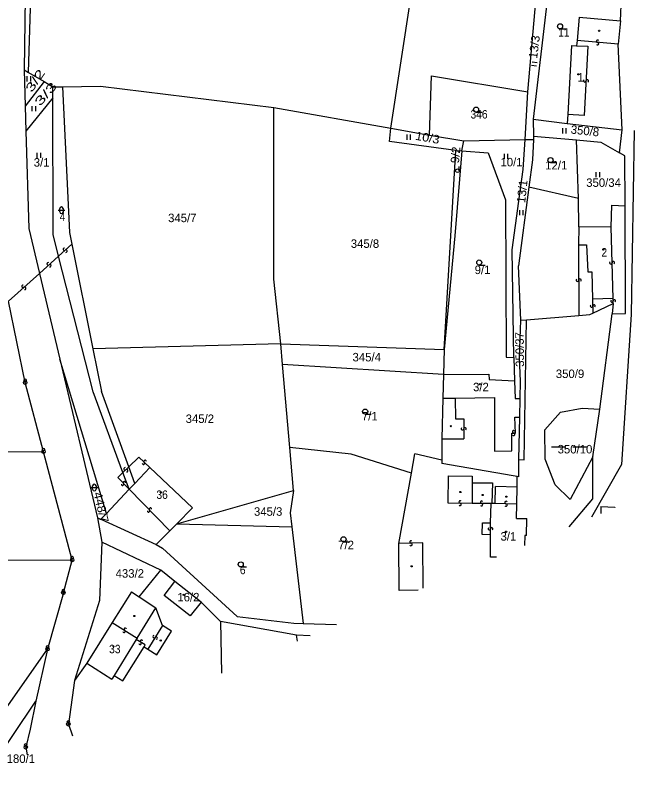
# Model space of a CAD drawing. Extents: x -680102 to -677253, y -1007548 to -1006096.
# Drawn here: x -678281.3 to -678100.2, y -1007032.4 to -1006809.8 of the extents above; entities that cross this region are included whole.
import ezdxf

# ---------------------------------------------------------------- set-up
doc = ezdxf.new("R2010")
doc.units = 0
for name, color, linetype, lineweight in [('1', 7, 'Continuous', 25), ('24', 7, 'Continuous', 25), ('25', 7, 'Continuous', 25), ('4', 7, 'Continuous', 25)]:
    doc.layers.add(name, color=color, linetype=linetype, lineweight=lineweight)
doc.layers.add('18', color=7, linetype='Continuous')
doc.layers.add('19', color=7, linetype='Continuous')

msp = doc.modelspace()

# ---------------------------------------------------------------- linework, layer by layer
at = {"layer": '1'}
for p, q in [((-678170.61, -1006843.05), (-678159.5, -1006769.81)), ((-678278.02, -1006780.4), (-678278.66, -1006825.88)), ((-678130.28, -1006832.34), (-678127.05, -1006795.99)), ((-678123.63, -1006796.85), (-678128.76, -1006840.48)), ((-678102.99, -1006811.44), (-678102.52, -1006800.76)), ((-678117.41, -1006818.74), (-678118.5, -1006839.05)), ((-678117.41, -1006818.74), (-678115.91, -1006818.81)), ((-678102.54, -1006843.61), (-678103.7, -1006818.37)), ((-678272.78, -1006829.36), (-678278.34, -1006836.61)), ((-678270.2, -1006830.88), (-678267.37, -1006830.93)), ((-678267.37, -1006830.93), (-678256.14, -1006830.7)), ((-678270.19, -1006834.13), (-678278.12, -1006843.99)), ((-678205.09, -1006887.59), (-678205.05, -1006836.99)), ((-678118.5, -1006839.05), (-678118.68, -1006841.68)), ((-678128.76, -1006840.48), (-678128.58, -1006845.48)), ((-678278.12, -1006843.99), (-678277.26, -1006872.64)), ((-678103.28, -1006850.33), (-678102.54, -1006843.61)), ((-678149.72, -1006849.78), (-678149.18, -1006846.85)), ((-678131.08, -1006846.41), (-678128.63, -1006846.44)), ((-678128.58, -1006845.48), (-678115.97, -1006846.48)), ((-678115.35, -1006863.8), (-678115.97, -1006846.48)), ((-678115.97, -1006846.48), (-678108.77, -1006847.25)), ((-678108.77, -1006847.25), (-678103.28, -1006850.33)), ((-678149.72, -1006849.78), (-678151.77, -1006874.84)), ((-678141.92, -1006850.32), (-678136.89, -1006864.19)), ((-678101.68, -1006851.26), (-678103.28, -1006850.33)), ((-678115.35, -1006863.8), (-678129.97, -1006860.51)), ((-678136.89, -1006864.19), (-678136.66, -1006910.56)), ((-678115.31, -1006872.12), (-678115.35, -1006863.8)), ((-678105.78, -1006872.24), (-678105.55, -1006865.79)), ((-678105.55, -1006865.79), (-678101.63, -1006865.92)), ((-678277.26, -1006872.64), (-678274.13, -1006885.85)), ((-678105.78, -1006872.24), (-678115.31, -1006872.12)), ((-678151.77, -1006874.84), (-678154.89, -1006908.24)), ((-678134.45, -1006910.6), (-678134.87, -1006878.88)), ((-678203.06, -1006906.64), (-678205.09, -1006887.59)), ((-678278.33, -1006918.05), (-678283.27, -1006894.09)), ((-678105.12, -1006894.71), (-678105.47, -1006897.74)), ((-678115.24, -1006898.24), (-678112.06, -1006898)), ((-678109.11, -1006925.91), (-678105.47, -1006897.74)), ((-678105.47, -1006897.74), (-678101.48, -1006897.66)), ((-678131.33, -1006940.74), (-678130.68, -1006899.51)), ((-678203.06, -1006906.64), (-678258.41, -1006908.05)), ((-678202.53, -1006912.75), (-678203.06, -1006906.64)), ((-678203.06, -1006906.64), (-678154.89, -1006908.24)), ((-678154.89, -1006908.24), (-678155.09, -1006915.62)), ((-678254.4, -1006956.57), (-678268.14, -1006911.12)), ((-678136.66, -1006910.56), (-678134.45, -1006910.6)), ((-678134.45, -1006910.6), (-678134.25, -1006917.53)), ((-678132.48, -1006917.63), (-678132.75, -1006910.63)), ((-678155.09, -1006915.62), (-678202.53, -1006912.75)), ((-678141.7, -1006917.13), (-678134.25, -1006917.53)), ((-678132.57, -1006922.68), (-678132.48, -1006917.63)), ((-678133, -1006922.7), (-678132.57, -1006922.68)), ((-678132.67, -1006928.23), (-678132.57, -1006922.68)), ((-678114.31, -1006925.56), (-678109.11, -1006925.91)), ((-678111.12, -1006939.94), (-678109.11, -1006925.91)), ((-678132.89, -1006940.68), (-678132.67, -1006928.23)), ((-678182.32, -1006939.13), (-678200.41, -1006937.16)), ((-678311.06, -1006938.3), (-678272.94, -1006938.41)), ((-678164.55, -1006944.67), (-678182.32, -1006939.13)), ((-678155.64, -1006940.84), (-678163.55, -1006939.06)), ((-678111.14, -1006952.28), (-678111.12, -1006939.94)), ((-678134.65, -1006945.51), (-678155.65, -1006941.85)), ((-678132.98, -1006945.76), (-678132.89, -1006940.68)), ((-678132.89, -1006940.68), (-678131.33, -1006940.74)), ((-678102.66, -1006942.2), (-678111.5, -1006957.7)), ((-678229.06, -1006954.93), (-678241.63, -1006943.08)), ((-678133.39, -1006945.72), (-678134.65, -1006945.51)), ((-678133.42, -1006948.82), (-678133.39, -1006945.72)), ((-678132.98, -1006945.76), (-678133.39, -1006945.72)), ((-678254.4, -1006956.57), (-678247.68, -1006949.47)), ((-678233.7, -1006959.59), (-678199.31, -1006949.86)), ((-678199.31, -1006949.86), (-678200.25, -1006956.41)), ((-678118.11, -1006960.49), (-678111.14, -1006952.28)), ((-678108.74, -1006954.53), (-678108.8, -1006956.56)), ((-678256.04, -1006958.31), (-678254.4, -1006956.57)), ((-678130.7, -1006963.12), (-678130.6, -1006958.1)), ((-678233.7, -1006959.59), (-678199.77, -1006960.57)), ((-678239.72, -1006965.76), (-678235.77, -1006961.66)), ((-678131.19, -1006963.11), (-678131.24, -1006966.01)), ((-678130.7, -1006963.12), (-678131.19, -1006963.11)), ((-678238.35, -1006973.28), (-678255.74, -1006965.01)), ((-678168.18, -1006979.28), (-678168.23, -1006965.43)), ((-678267.09, -1006980), (-678264.49, -1006970.3)), ((-678244.74, -1006981.15), (-678238.35, -1006973.28)), ((-678226.52, -1006982.74), (-678234.27, -1006976.64)), ((-678267.09, -1006980), (-678271.74, -1006996.59)), ((-678162.59, -1006979.21), (-678168.18, -1006979.28)), ((-678220.76, -1006988.43), (-678226.52, -1006982.74)), ((-678215.86, -1006986.98), (-678199.21, -1006988.91)), ((-678220.76, -1006988.43), (-678220.53, -1007003.6)), ((-678198.38, -1006992.4), (-678220.76, -1006988.43)), ((-678199.21, -1006988.91), (-678196.5, -1006989)), ((-678196.5, -1006989), (-678186.59, -1006989.31)), ((-678198.15, -1006994.18), (-678198.38, -1006992.4)), ((-678194.39, -1006992.6), (-678198.38, -1006992.4)), ((-678271.74, -1006996.59), (-678275.17, -1007011.85)), ((-678260.15, -1007000.67), (-678263.79, -1007005.78)), ((-678260.15, -1007000.67), (-678252.8, -1007005.39)), ((-678252.12, -1007004.28), (-678252.8, -1007005.39)), ((-678276.91, -1007020.13), (-678278.17, -1007025.47)), ((-678265.62, -1007018.69), (-678264.43, -1007022.08)), ((-678278.17, -1007025.47), (-678277.78, -1007027.7))]:
    msp.add_line(p, q, dxfattribs=at)
for points in [[(-678278.66, -1006825.88), (-678277.36, -1006826.65), (-678273.4, -1006700.49)], [(-678115.16, -1006810.39), (-678115.78, -1006817.3), (-678115.91, -1006818.81)], [(-678115.16, -1006810.39), (-678102.99, -1006811.44), (-678103.7, -1006818.37)], [(-678278.66, -1006825.88), (-678278.34, -1006836.61), (-678278.12, -1006843.99)], [(-678277.36, -1006826.65), (-678272.78, -1006829.36), (-678270.2, -1006830.88)], [(-678159.25, -1006845.14), (-678158.67, -1006827.71), (-678130.28, -1006832.34)], [(-678270.11, -1006874.42), (-678270.19, -1006834.13), (-678270.2, -1006830.88)], [(-678267.37, -1006830.93), (-678265.32, -1006873.81), (-678264.62, -1006877.28), (-678258.41, -1006908.05), (-678255.88, -1006920.61)], [(-678256.14, -1006830.7), (-678205.05, -1006836.99), (-678170.61, -1006843.05)], [(-678159.25, -1006845.14), (-678149.18, -1006846.85), (-678131.08, -1006846.41), (-678130.28, -1006832.34)], [(-678128.76, -1006840.48), (-678118.68, -1006841.68), (-678102.54, -1006843.61)], [(-678154.89, -1006908.24), (-678151.5, -1006849.66), (-678170.99, -1006847.04), (-678170.61, -1006843.05), (-678159.25, -1006845.14)], [(-678098.97, -1006843.81), (-678099.84, -1006897.98), (-678102.66, -1006942.2)], [(-678134.87, -1006878.88), (-678131.7, -1006855.23), (-678131.08, -1006846.41)], [(-678128.58, -1006845.48), (-678128.63, -1006846.44), (-678128.91, -1006852.39)], [(-678151.5, -1006849.66), (-678149.72, -1006849.78), (-678141.92, -1006850.32)], [(-678101.48, -1006897.66), (-678101.63, -1006865.92), (-678101.68, -1006851.26)], [(-678128.91, -1006852.39), (-678129.97, -1006860.51), (-678132.99, -1006883.65)], [(-678258.3, -1006920.76), (-678268.49, -1006880.77), (-678270.11, -1006874.42)], [(-678132.75, -1006910.63), (-678132.39, -1006899.65), (-678132.99, -1006883.65)], [(-678274.13, -1006885.85), (-678268.14, -1006911.12), (-678257.07, -1006957.84)], [(-678112.06, -1006898), (-678111.09, -1006897.54), (-678105.12, -1006894.71)], [(-678132.39, -1006899.65), (-678130.68, -1006899.51), (-678115.24, -1006898.24)], [(-678199.31, -1006949.86), (-678200.41, -1006937.16), (-678202.53, -1006912.75)], [(-678155.09, -1006915.62), (-678155.28, -1006922.63), (-678155.6, -1006934.57)], [(-678155.09, -1006915.62), (-678141.77, -1006915.57), (-678141.7, -1006917.13)], [(-678264.49, -1006970.3), (-678272.94, -1006938.41), (-678278.33, -1006918.05)], [(-678134.25, -1006917.53), (-678134.03, -1006922.74), (-678133, -1006922.7)], [(-678315.26, -1006922.42), (-678311.06, -1006938.3), (-678302.61, -1006970.19), (-678264.49, -1006970.3)], [(-678247.68, -1006949.47), (-678249.52, -1006944.5), (-678258.3, -1006920.76)], [(-678246.07, -1006947.77), (-678247.84, -1006942.87), (-678255.88, -1006920.61)], [(-678111.12, -1006939.94), (-678117.85, -1006952.43), (-678122.23, -1006948.16), (-678125.14, -1006940.56), (-678125.25, -1006931.91), (-678120.66, -1006926.7), (-678114.31, -1006925.56)], [(-678155.6, -1006934.57), (-678155.64, -1006940.84), (-678155.65, -1006941.85)], [(-678168.23, -1006965.43), (-678164.55, -1006944.67), (-678163.55, -1006939.06)], [(-678247.68, -1006949.47), (-678246.07, -1006947.77), (-678241.63, -1006943.08)], [(-678133.61, -1006958.04), (-678133.53, -1006953.8), (-678133.42, -1006948.82)], [(-678235.77, -1006961.66), (-678233.7, -1006959.59), (-678229.06, -1006954.93)], [(-678108.74, -1006954.53), (-678104.63, -1006954.69), (-678104.63, -1006954.81)], [(-678257.07, -1006957.84), (-678255.74, -1006965.01), (-678256.46, -1006982.19), (-678263.79, -1007005.78), (-678265.62, -1007018.69)], [(-678257.07, -1006957.84), (-678256.04, -1006958.31), (-678239.72, -1006965.76)], [(-678200.25, -1006956.41), (-678199.77, -1006960.57), (-678196.5, -1006989)], [(-678133.61, -1006958.04), (-678131.6, -1006958.08), (-678130.6, -1006958.1)], [(-678239.72, -1006965.76), (-678237.87, -1006966.8), (-678215.86, -1006986.98)], [(-678237.43, -1006980.72), (-678234.27, -1006976.64), (-678238.35, -1006973.28)], [(-678247.01, -1006979.63), (-678252.7, -1006988.71), (-678260.15, -1007000.67)], [(-678247.01, -1006979.63), (-678244.74, -1006981.15), (-678239.89, -1006984.4)], [(-678226.52, -1006982.74), (-678229.73, -1006986.74), (-678237.43, -1006980.72)], [(-678239.55, -1006998.23), (-678235.21, -1006991.26), (-678237.93, -1006989.6), (-678239.89, -1006984.4)], [(-678252.12, -1007004.28), (-678249.57, -1007005.86), (-678243.32, -1006995.84)], [(-678243.32, -1006995.84), (-678242.16, -1006996.57), (-678239.55, -1006998.23)], [(-678284.13, -1007014.26), (-678281.83, -1007010.98), (-678271.74, -1006996.59)], [(-678288.99, -1007032.41), (-678275.17, -1007011.85), (-678276.91, -1007020.13)]]:
    msp.add_lwpolyline(points, dxfattribs=at)
at = {"layer": '24'}
for centre, radius in [((-678278.33, -1006918.05), 0.5), ((-678278.33, -1006918.05), 0.022), ((-678272.94, -1006938.41), 0.5), ((-678272.94, -1006938.41), 0.022), ((-678264.49, -1006970.3), 0.5), ((-678264.49, -1006970.3), 0.022), ((-678267.09, -1006980), 0.5), ((-678267.09, -1006980), 0.022), ((-678271.74, -1006996.59), 0.5), ((-678271.74, -1006996.59), 0.022), ((-678265.62, -1007018.69), 0.5), ((-678265.62, -1007018.69), 0.022), ((-678278.17, -1007025.47), 0.5), ((-678278.17, -1007025.47), 0.022)]:
    msp.add_circle(centre, radius, dxfattribs=at)
for centre in [(-678278.331, -1006917.487), (-678272.941, -1006937.847), (-678264.491, -1006969.737), (-678267.091, -1006979.437), (-678271.741, -1006996.027), (-678265.621, -1007018.127), (-678278.171, -1007024.907)]:
    msp.add_arc(centre, 0.437, 328.35109, 209.97456, dxfattribs=at)
at = {"layer": '25'}
for p, q in [((-678120.8, -1006813.84), (-678119.05, -1006813.84)), ((-678127.726, -1006824.871), (-678129.206, -1006824.626)), ((-678127.557, -1006823.852), (-678129.037, -1006823.607)), ((-678277.697, -1006829.315), (-678277.697, -1006827.815)), ((-678276.663, -1006829.315), (-678276.663, -1006827.815)), ((-678276.267, -1006838.105), (-678276.267, -1006836.605)), ((-678275.233, -1006838.105), (-678275.233, -1006836.605)), ((-678145.53, -1006838.37), (-678143.78, -1006838.37)), ((-678120.017, -1006844.635), (-678120.017, -1006843.135)), ((-678118.983, -1006844.635), (-678118.983, -1006843.135)), ((-678165.827, -1006846.485), (-678165.827, -1006844.985)), ((-678164.793, -1006846.485), (-678164.793, -1006844.985)), ((-678274.787, -1006851.825), (-678274.787, -1006850.325)), ((-678273.753, -1006851.825), (-678273.753, -1006850.325)), ((-678137.177, -1006852.165), (-678137.177, -1006850.665)), ((-678136.143, -1006852.165), (-678136.143, -1006850.665)), ((-678123.6, -1006853.22), (-678121.85, -1006853.22)), ((-678150.49, -1006855.63), (-678150.49, -1006854.405)), ((-678110.127, -1006857.545), (-678110.127, -1006856.045)), ((-678109.093, -1006857.545), (-678109.093, -1006856.045)), ((-678268.16, -1006867.77), (-678268.16, -1006866.77)), ((-678267.16, -1006866.77), (-678267.16, -1006867.77)), ((-678268.66, -1006867.27), (-678266.66, -1006867.27)), ((-678132.647, -1006868.755), (-678132.647, -1006867.255)), ((-678131.613, -1006868.755), (-678131.613, -1006867.255)), ((-678144.58, -1006883.41), (-678142.83, -1006883.41)), ((-678178.19, -1006927.34), (-678176.44, -1006927.34)), ((-678123.309, -1006936.91), (-678119.109, -1006936.91)), ((-678117.01, -1006936.91), (-678112.81, -1006936.91)), ((-678258.97, -1006948.96), (-678256.97, -1006948.96)), ((-678258.47, -1006949.46), (-678258.47, -1006948.46)), ((-678257.47, -1006948.46), (-678257.47, -1006949.46)), ((-678184.58, -1006964.93), (-678182.83, -1006964.93)), ((-678214.85, -1006972.33), (-678213.1, -1006972.33))]:
    msp.add_line(p, q, dxfattribs=at)
for centre, radius in [((-678120.8, -1006813.09), 0.75), ((-678109.28, -1006814.39), 0.175), ((-678115.4, -1006827.22), 0.175), ((-678145.53, -1006837.62), 0.75), ((-678123.6, -1006852.47), 0.75), ((-678151.015, -1006855.63), 0.524), ((-678108.04, -1006878.85), 0.175), ((-678144.58, -1006882.66), 0.75), ((-678144.4, -1006918.5), 0.175), ((-678178.19, -1006926.59), 0.75), ((-678152.95, -1006930.86), 0.175), ((-678238.35, -1006950.37), 0.175), ((-678150.14, -1006950.28), 0.175), ((-678143.6, -1006951.14), 0.175), ((-678136.62, -1006951.65), 0.175), ((-678136.69, -1006961.97), 0.175), ((-678184.58, -1006964.18), 0.75), ((-678214.85, -1006971.58), 0.75), ((-678164.52, -1006972.14), 0.175), ((-678231.63, -1006980.57), 0.175), ((-678246.19, -1006986.77), 0.175), ((-678238.42, -1006993.98), 0.175), ((-678252.32, -1006995.76), 0.175)]:
    msp.add_circle(centre, radius, dxfattribs=at)
for centre, radius, start, end in [((-678109.776, -1006818.206), 0.367, 212.01086, 84.38309), ((-678109.703, -1006817.473), 0.368, 32.13751, 264.00772), ((-678113.528, -1006829.146), 0.368, 124.38133, 355.88951), ((-678112.793, -1006829.193), 0.367, 303.97544, 176.41535), ((-678267.66, -1006866.77), 0.5, 0.101, 180.00143), ((-678267.66, -1006867.77), 0.5, 180.10243, 0.00286), ((-678266.804, -1006878.755), 0.367, 79.44004, 311.58425), ((-678266.316, -1006879.307), 0.369, 259.3633, 131.45382), ((-678105.847, -1006882.757), 0.368, 129.00917, 1.09271), ((-678105.112, -1006882.744), 0.368, 309.17166, 181.05649), ((-678271.554, -1006883.035), 0.367, 79.44004, 311.58425), ((-678271.066, -1006883.587), 0.369, 259.3633, 131.45382), ((-678115.678, -1006887.857), 0.368, 127.83508, 359.53579), ((-678114.943, -1006887.861), 0.367, 307.70846, 179.84531), ((-678278.944, -1006889.695), 0.367, 79.44004, 311.58425), ((-678278.456, -1006890.247), 0.369, 259.3633, 131.45382), ((-678105.518, -1006893.992), 0.368, 129.64106, 1.86769), ((-678104.782, -1006893.969), 0.368, 309.82794, 182.08587), ((-678111.518, -1006895.486), 0.368, 128.9518, 0.68349), ((-678110.783, -1006895.473), 0.367, 308.50934, 181.09414), ((-678149.549, -1006931.635), 0.369, 127.05754, 359.10053), ((-678148.812, -1006931.643), 0.368, 307.01337, 179.53435), ((-678134.467, -1006932.522), 0.368, 37.30554, 269.53507), ((-678134.474, -1006933.259), 0.369, 217.39983, 89.25761), ((-678243.506, -1006941.804), 0.368, 173.76478, 45.88177), ((-678242.992, -1006941.276), 0.369, 353.45652, 225.66319), ((-678248.935, -1006943.425), 0.368, 81.43684, 313.90079), ((-678248.426, -1006943.957), 0.369, 261.43294, 133.57458), ((-678249.113, -1006947.486), 0.369, 351.58721, 223.49113), ((-678257.97, -1006948.46), 0.5, 0.101, 180.00143), ((-678249.645, -1006947.995), 0.368, 171.7293, 43.89864), ((-678257.97, -1006949.46), 0.5, 180.10243, 0.00286), ((-678150.222, -1006953.212), 0.368, 36.8391, 268.88477), ((-678150.236, -1006953.948), 0.368, 216.65816, 89.06662), ((-678143.911, -1006953.262), 0.368, 36.8391, 268.72956), ((-678143.927, -1006953.997), 0.368, 216.70758, 88.90801), ((-678136.707, -1006953.362), 0.368, 36.27921, 268.10999), ((-678136.731, -1006954.097), 0.368, 216.02022, 88.2839), ((-678241.985, -1006955.815), 0.368, 171.7293, 43.89864), ((-678241.453, -1006955.306), 0.369, 351.58721, 223.49113), ((-678141.647, -1006961.09), 0.367, 126.45036, 358.44204), ((-678140.912, -1006961.112), 0.368, 306.28136, 178.51406), ((-678164.724, -1006964.981), 0.369, 38.61156, 270.37074), ((-678164.714, -1006965.718), 0.368, 218.50258, 90.93481), ((-678249.24, -1006991.32), 0.369, 184.98469, 57.08024), ((-678248.842, -1006990.7), 0.368, 5.1383, 237.43512), ((-678244.103, -1006994.208), 0.369, 5.60242, 237.58683), ((-678240.363, -1006992.895), 0.369, 96.06665, 327.84891), ((-678239.738, -1006993.284), 0.367, 275.57521, 148.12804), ((-678244.495, -1006994.832), 0.368, 185.53178, 57.99508)]:
    msp.add_arc(centre, radius, start, end, dxfattribs=at)
at = {"layer": '4'}
for p, q in [((-678103.7, -1006818.37), (-678115.78, -1006817.3)), ((-678115.91, -1006818.81), (-678112.62, -1006818.98)), ((-678115.31, -1006872.12), (-678115.38, -1006877.47)), ((-678105.18, -1006893.25), (-678105.78, -1006872.24)), ((-678115.38, -1006877.47), (-678115.24, -1006898.24)), ((-678283.27, -1006894.09), (-678274.13, -1006885.85)), ((-678112.63, -1006885.43), (-678111.43, -1006885.4)), ((-678111.43, -1006885.4), (-678111.2, -1006893.42)), ((-678105.18, -1006893.25), (-678111.2, -1006893.42)), ((-678111.2, -1006893.42), (-678111.09, -1006897.54)), ((-678105.12, -1006894.71), (-678105.18, -1006893.25)), ((-678155.28, -1006922.63), (-678151.67, -1006922.59)), ((-678151.67, -1006922.59), (-678140.06, -1006922.45)), ((-678151.67, -1006922.59), (-678151.58, -1006928.71)), ((-678140.06, -1006922.45), (-678140.06, -1006938.2)), ((-678151.58, -1006928.71), (-678149.18, -1006928.67)), ((-678149.18, -1006928.67), (-678149.18, -1006934.6)), ((-678134.07, -1006928.26), (-678132.67, -1006928.23)), ((-678155.6, -1006934.57), (-678149.18, -1006934.6)), ((-678247.84, -1006942.87), (-678244.87, -1006939.99)), ((-678241.63, -1006943.08), (-678244.87, -1006939.99)), ((-678146.65, -1006947.54), (-678140.69, -1006947.59)), ((-678140.69, -1006947.59), (-678140.91, -1006953.64)), ((-678139.91, -1006953.66), (-678139.8, -1006948.68)), ((-678133.42, -1006948.82), (-678139.8, -1006948.68)), ((-678141.24, -1006959.35), (-678141.13, -1006953.65)), ((-678133.53, -1006953.8), (-678139.91, -1006953.66)), ((-678141.31, -1006962.85), (-678141.24, -1006959.35)), ((-678141.31, -1006962.85), (-678143.71, -1006962.81)), ((-678141.26, -1006969.46), (-678141.31, -1006962.85)), ((-678161.22, -1006965.27), (-678168.23, -1006965.43)), ((-678161.09, -1006978.58), (-678161.22, -1006965.27)), ((-678139.51, -1006969.49), (-678141.26, -1006969.46)), ((-678245.37, -1006993.31), (-678239.89, -1006984.4)), ((-678252.7, -1006988.71), (-678245.37, -1006993.31)), ((-678237.93, -1006989.6), (-678242.16, -1006996.57)), ((-678242.99, -1006995.32), (-678245.61, -1006993.71)), ((-678243.32, -1006995.84), (-678242.99, -1006995.32))]:
    msp.add_line(p, q, dxfattribs=at)
for points in [[(-678112.62, -1006818.98), (-678113.7, -1006839.35), (-678118.5, -1006839.05)], [(-678274.13, -1006885.85), (-678268.49, -1006880.77), (-678264.62, -1006877.28)], [(-678115.38, -1006877.47), (-678113.01, -1006877.5), (-678112.63, -1006885.43)], [(-678134.98, -1006932.89), (-678133.96, -1006932.89), (-678134.07, -1006928.26)], [(-678140.06, -1006938.2), (-678134.98, -1006938.11), (-678134.98, -1006932.89)], [(-678251.07, -1006946), (-678249.52, -1006944.5), (-678247.84, -1006942.87)], [(-678235.77, -1006961.66), (-678247.68, -1006949.47), (-678251.07, -1006946)], [(-678141.13, -1006953.65), (-678146.7, -1006953.6), (-678153.76, -1006953.55), (-678153.69, -1006945.49), (-678146.63, -1006945.55), (-678146.65, -1006947.54), (-678146.7, -1006953.6)], [(-678139.91, -1006953.66), (-678140.91, -1006953.64), (-678141.13, -1006953.65)], [(-678143.71, -1006962.81), (-678143.64, -1006959.31), (-678141.24, -1006959.35)], [(-678245.37, -1006993.31), (-678245.61, -1006993.71), (-678252.12, -1007004.28)]]:
    msp.add_lwpolyline(points, dxfattribs=at)

# ---------------------------------------------------------------- texts
at = {"layer": '18', "width": 0.9}
for s, p in [('11', (-678121.38, -1006816.16)), ('346', (-678147.16, -1006840.25)), ('4', (-678268.18, -1006870.43)), ('6', (-678215.09, -1006974.47))]:
    msp.add_text(s, height=2.5, dxfattribs=at).set_placement(p)
at = {"layer": '18'}
for s, rotation, width, p in [('13/3', 82.801, 1.05, (-678127.553, -1006822.707)), ('3/2', 55.6, 1.55, (-678276.392, -1006832.762)), ('3/3', 48.7, 1.7, (-678273.958, -1006836.808)), ('10/3', 349.903, 1.1, (-678163.569, -1006846.479)), ('9/2', 84.501, 1.05, (-678150.589, -1006853.522)), ('13/1', 83.901, 1.05, (-678131.077, -1006865.24)), ('448/7', 283.502, 1.1, (-678258.239, -1006950.577))]:
    msp.add_text(s, height=2.5, rotation=rotation, dxfattribs=dict(at, width=width)).set_placement(p)
for s, rotation, p in [('350/8', 354.003, (-678117.741, -1006844.663)), ('350/37', 90.701, (-678131.382, -1006913.383))]:
    msp.add_text(s, height=2.5, rotation=rotation, dxfattribs=at).set_placement(p)
for s, p in [('3/1', (-678275.81, -1006854.42)), ('10/1', (-678138.34, -1006854.34)), ('12/1', (-678125.16, -1006855.26)), ('350/34', (-678113.09, -1006860.38)), ('345/7', (-678236.24, -1006870.77)), ('345/8', (-678182.43, -1006878.35)), ('9/1', (-678145.95, -1006886.07)), ('345/4', (-678181.91, -1006911.79)), ('350/9', (-678122.04, -1006916.69)), ('7/1', (-678179.17, -1006929.18)), ('345/2', (-678231.07, -1006929.93)), ('350/10', (-678121.51, -1006938.9)), ('345/3', (-678210.95, -1006957.26)), ('7/2', (-678186.14, -1006967.11)), ('433/2', (-678251.7, -1006975.5)), ('180/1', (-678283.79, -1007030.07))]:
    msp.add_text(s, height=2.5, dxfattribs=at).set_placement(p)
at = {"layer": '19', "width": 0.9}
for s, p in [('1', (-678115.59, -1006829.38)), ('2', (-678108.61, -1006880.91)), ('36', (-678239.67, -1006952.3)), ('33', (-678253.6, -1006997.77))]:
    msp.add_text(s, height=2.5, dxfattribs=at).set_placement(p)
at = {"layer": '19'}
for s, p in [('3/2', (-678146.42, -1006920.58)), ('3/1', (-678138.33, -1006964.58)), ('16/2', (-678233.5, -1006982.48))]:
    msp.add_text(s, height=2.5, dxfattribs=at).set_placement(p)

doc.saveas('drawing.dxf')
